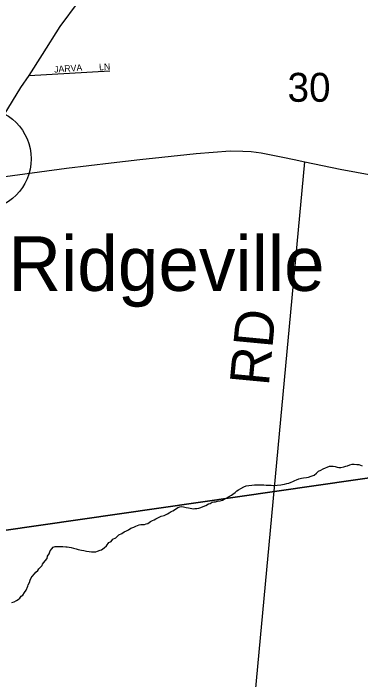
# Model space of a CAD drawing. Extents: x 1310247 to 1664935, y 284496 to 704931.
# Drawn here: x 1496030 to 1498685, y 557601 to 562696 of the extents above; entities that cross this region are included whole.
import ezdxf

# ---------------------------------------------------------------- set-up
doc = ezdxf.new("R2010")
doc.units = 0
for name, color, linetype in [('GM_P_State_Location', 7, 'Continuous'), ('GM_X_County', 7, 'Continuous'), ('GM_X_County_Road_Text', 7, 'Continuous'), ('GM_X_County_Subdivision_Text', 7, 'Continuous'), ('GM_X_Interstate_Route', 7, 'Continuous'), ('GM_X_Interstate_Shield', 7, 'Continuous'), ('GM_X_Minor_River_Text', 7, 'Continuous'), ('GM_X_State_Location', 7, 'Continuous'), ('GM_X_Township_Subdivision', 7, 'Continuous'), ('GM_X_Unincorporated', 7, 'Continuous'), ('GM_X_US_Location', 7, 'Continuous')]:
    doc.layers.add(name, color=color, linetype=linetype)

msp = doc.modelspace()

# ---------------------------------------------------------------- linework, layer by layer
at = {"layer": 'GM_X_County'}
for points in [[(1495789, 564325.3), (1501203.7, 564857.8), (1500750.3, 559431.5), (1495336.9, 558652.9)], [(1495336.9, 558652.9), (1500750.3, 559431.5), (1500264.8, 553995.7), (1494844.9, 553189.2)]]:
    msp.add_lwpolyline(points, close=True, dxfattribs=at)
at = {"layer": 'GM_X_County_Road_Text'}
msp.add_lwpolyline([(1495752.4, 561417.2), (1495968.5, 561448.6), (1496436.8, 561510.7), (1496777.2, 561553.6), (1496998.2, 561576.7), (1497165.6, 561594.5), (1497427.6, 561624), (1497688.4, 561645.4), (1497784.2, 561642.7), (1497848.6, 561637.9), (1497925.7, 561627.9), (1498089.1, 561595.4), (1498177.8, 561579.1), (1498257.7, 561561.1), (1498527.3, 561504.7), (1499027.8, 561412.5)], dxfattribs=at)
at = {"layer": 'GM_X_County_Subdivision_Text'}
msp.add_lwpolyline([(1497349.5, 551478.9), (1497589.6, 554302.6), (1497648.1, 554991.2), (1498257.7, 561561.1)], dxfattribs=at)
at = {"layer": 'GM_X_Interstate_Shield'}
msp.add_lwpolyline([(1495917.4, 561851.9), (1495960.6, 561919.4), (1496087.8, 562129.3), (1496151.4, 562219.9), (1496253.2, 562380.5), (1496388.3, 562595.2), (1496528.5, 562782.6)], dxfattribs=at)
at = {"layer": 'GM_X_Minor_River_Text'}
for points in [[(1496877.2, 558729.9), (1496895.5, 558739.4), (1496911.7, 558747.1), (1496928.1, 558758.7), (1496950.4, 558766.2), (1496966.6, 558773.8), (1496978.8, 558779.5), (1496991, 558785.2), (1497005.1, 558786.9), (1497019.1, 558786.5), (1497033.2, 558788.2), (1497045.3, 558791.9), (1497057.5, 558795.6), (1497079.9, 558809.1), (1497094.2, 558818.7), (1497106.3, 558822.4), (1497120.5, 558830.1), (1497140.9, 558841.6), (1497161.2, 558851.2), (1497183.4, 558856.6), (1497207.8, 558868), (1497222, 558875.7), (1497236.4, 558887.4), (1497248.5, 558891.1), (1497262.8, 558898.8), (1497287.3, 558916.2), (1497303.5, 558921.8), (1497317.6, 558923.5), (1497331.6, 558921.1), (1497351.5, 558916.6), (1497369.5, 558914.2), (1497381.5, 558911.9), (1497393.5, 558909.5), (1497405.4, 558907.2), (1497417.5, 558908.9), (1497433.6, 558910.5), (1497447.7, 558912.2), (1497463.9, 558917.8), (1497480.1, 558925.4), (1497502.4, 558932.9), (1497522.8, 558944.4), (1497534.9, 558948.1), (1497551.2, 558957.8), (1497563.3, 558959.5), (1497575.4, 558961.2), (1497591.5, 558964.8), (1497611.7, 558968.3), (1497629.9, 558973.8), (1497642, 558979.6), (1497658.3, 558987.2), (1497674.6, 558998.8), (1497697.1, 559012.3), (1497709.2, 559018), (1497725.6, 559031.6), (1497738, 559045.4), (1497750.2, 559051.1), (1497768.6, 559062.7), (1497792.9, 559074.1), (1497809.2, 559081.7), (1497831.4, 559085.2), (1497853.5, 559088.6), (1497873.6, 559090.1), (1497895.7, 559089.6), (1497907.8, 559091.3), (1497919.8, 559091), (1497943.9, 559090.4), (1497963.9, 559087.9), (1497981.9, 559087.4), (1498002, 559086.9), (1498020, 559084.4), (1498048.1, 559087.8), (1498074.2, 559089.1), (1498088.4, 559092.8), (1498102.5, 559096.4), (1498120.7, 559100), (1498136.8, 559103.6), (1498153.1, 559111.2), (1498167.3, 559116.9), (1498181.5, 559122.5), (1498193.6, 559128.2), (1498211.9, 559135.8), (1498232.1, 559141.3), (1498248.2, 559142.9), (1498270.3, 559146.4), (1498286.4, 559148), (1498306.7, 559155.5), (1498329, 559165), (1498347.4, 559178.6), (1498363.9, 559194.2), (1498380.1, 559201.8), (1498398.5, 559213.4), (1498416.7, 559221), (1498428.9, 559226.7), (1498447.1, 559232.2), (1498463.2, 559233.8), (1498475.2, 559233.5), (1498491.2, 559231.1), (1498505.1, 559224.8), (1498519.1, 559222.4), (1498533.1, 559222.1), (1498555.3, 559227.5)], [(1498555.3, 559227.5), (1498571.5, 559233.1), (1498583.7, 559236.8), (1498601.9, 559244.4), (1498620.1, 559248), (1498636.1, 559247.6), (1498656.1, 559245.1), (1498670.2, 559244.7), (1498684.1, 559240.3), (1498696, 559236)], [(1496018.7, 558191.6), (1496036.8, 558195.1), (1496055.1, 558204.7), (1496067.4, 558214.4), (1496079.7, 558224.1), (1496090.1, 558237.9), (1496102.4, 558247.7), (1496114.9, 558267.4), (1496127.4, 558285.2), (1496140.2, 558314.9), (1496142.5, 558326.9), (1496153, 558344.7), (1496159.5, 558362.6), (1496167.9, 558378.4), (1496174.3, 558390.3), (1496192.8, 558409.9), (1496201.2, 558423.8), (1496217.5, 558435.4), (1496225.9, 558449.2), (1496250.6, 558472.7), (1496252.9, 558484.7), (1496273.6, 558508.2), (1496288.1, 558527.9), (1496292.6, 558545.9), (1496303, 558561.7), (1496311.7, 558585.6), (1496324.1, 558601.3), (1496334.5, 558613.1), (1496350.7, 558618.7), (1496362.7, 558618.4), (1496380.8, 558619.9), (1496396.8, 558619.5), (1496408.9, 558619.2), (1496430.9, 558616.7), (1496442.9, 558616.4), (1496456.9, 558614), (1496472.9, 558611.6), (1496490.8, 558605.1), (1496510.7, 558600.6), (1496526.6, 558596.2), (1496538.6, 558593.9), (1496550.6, 558591.6), (1496568.6, 558587.1), (1496590.5, 558582.5), (1496610.5, 558580), (1496628.5, 558577.6), (1496644.5, 558577.2), (1496660.6, 558578.8), (1496672.8, 558582.5), (1496693, 558590), (1496705.2, 558593.7), (1496723.6, 558609.3), (1496742.1, 558624.9), (1496760.7, 558648.5), (1496777, 558656.1), (1496791.5, 558673.8), (1496813.9, 558685.3), (1496836.5, 558706.8), (1496858.8, 558718.3), (1496877.2, 558729.9)]]:
    msp.add_lwpolyline(points, dxfattribs=at)
at = {"layer": 'GM_X_State_Location'}
msp.add_lwpolyline([(1496151.4, 562219.9), (1496768.4, 562256.5)], dxfattribs=at)
at = {"layer": 'GM_X_Unincorporated'}
msp.add_circle((1495773.7, 561582.8), 392.8, dxfattribs=at)

# ---------------------------------------------------------------- texts
at = {"layer": 'GM_P_State_Location'}
for s, rotation, p in [('JARVA', 3.8118, (1496343.5, 562241.9)), ('LN', 3.1785, (1496686.9, 562259.4))]:
    msp.add_text(s, height=50, rotation=rotation, dxfattribs=at).set_placement(p)
at = {"layer": 'GM_X_Interstate_Route'}
msp.add_text('Ridgeville', height=417, rotation=0, dxfattribs=at).set_placement((1495992.2, 560573.4))
at = {"layer": 'GM_X_Township_Subdivision'}
msp.add_text('RD', height=300, rotation=84.5822, dxfattribs=at).set_placement((1497982.3, 559841.2))
at = {"layer": 'GM_X_US_Location'}
msp.add_text('30', height=221, rotation=0, dxfattribs=at).set_placement((1498126.2, 562019.3))

doc.saveas('drawing.dxf')
